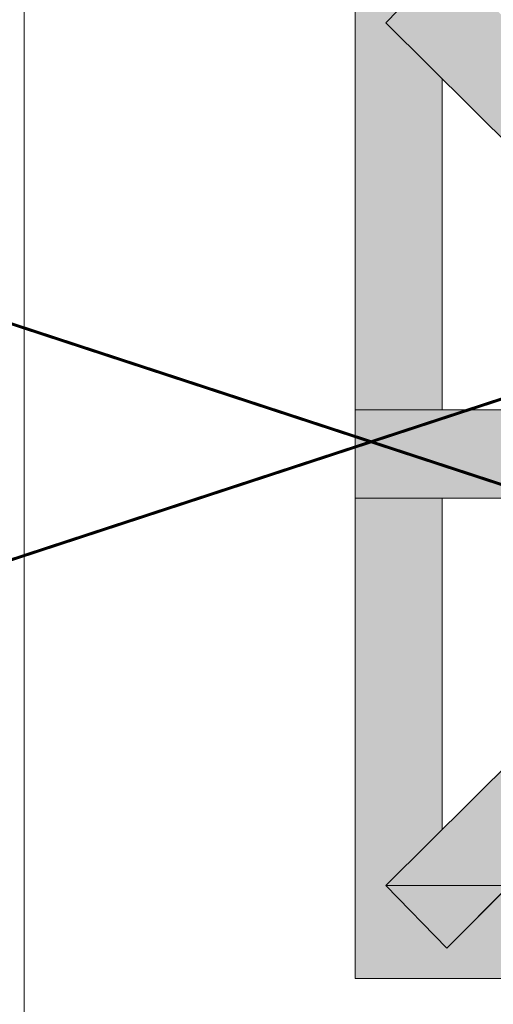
# Model space of a CAD drawing. Extents: x 3940905 to 4145695, y 925352 to 1109797.
# Tile 760 of 1056: x 4037730 to 4037888, y 1099757 to 1100086. Entities that reach past the tile are written whole.
import ezdxf

# ---------------------------------------------------------------- set-up
doc = ezdxf.new("R2010")
doc.units = 0
doc.header["$LTSCALE"] = 750
doc.header["$MEASUREMENT"] = 0
doc.linetypes.add('DASHED', pattern=[0.75, 0.5, -0.25])
doc.layers.add('CKD Equipments', color=252, linetype='CONTINUOUS', lineweight=0)
doc.layers.add('CKD-Hood', color=1, linetype='CONTINUOUS')

msp = doc.modelspace()

# ---------------------------------------------------------------- hatches: boundary and pattern name
at = {"layer": 'CKD Equipments', "true_color": 0xffffff}
h = msp.add_hatch(color=7, dxfattribs=at)
h.paths.add_polyline_path([(4037842.18, 1100085.01), (4037872.71, 1100105.87), (4037842.18, 1100105.87)])
h.paths.add_polyline_path([(4037852.36, 1100085.01), (4037842.18, 1100085.01), (4037872.71, 1100105.87)])
at = {"layer": 'CKD Equipments', "true_color": 0x808080}
h = msp.add_hatch(color=8, dxfattribs=at)
h.paths.add_polyline_path([(4037852.36, 1100085.01), (4037893.57, 1100085.01), (4037872.71, 1100105.87)])
h.paths.add_polyline_path([(4037894.08, 1100043.28), (4037852.36, 1100085.01), (4037893.57, 1100085.01)])
at = {"layer": 'CKD Equipments', "true_color": 0xffffff}
h = msp.add_hatch(color=7, dxfattribs=at)
h.paths.add_polyline_path([(4037842.18, 1100066.18), (4037852.36, 1100085.01), (4037842.18, 1100085.01)])
h.paths.add_polyline_path([(4037871.19, 1100066.18), (4037842.18, 1100066.18), (4037852.36, 1100085.01)])
h = msp.add_hatch(color=7, dxfattribs=at)
h.paths.add_polyline_path([(4037842.18, 1099955.77), (4037871.19, 1100066.18), (4037842.18, 1100066.18)])
h.paths.add_polyline_path([(4037871.19, 1099955.77), (4037842.18, 1099955.77), (4037871.19, 1100066.18)])
at = {"layer": 'CKD Equipments', "true_color": 0x808080}
h = msp.add_hatch(color=8, dxfattribs=at)
h.paths.add_polyline_path([(4037842.18, 1099926.26), (4037894.08, 1099955.77), (4037842.18, 1099955.77)])
h.paths.add_polyline_path([(4037894.08, 1099926.26), (4037842.18, 1099926.26), (4037894.08, 1099955.77)])
at = {"layer": 'CKD Equipments', "true_color": 0xffffff}
h = msp.add_hatch(color=7, dxfattribs=at)
h.paths.add_polyline_path([(4037842.18, 1099815.84), (4037871.19, 1099926.26), (4037842.18, 1099926.26)])
h.paths.add_polyline_path([(4037871.19, 1099815.84), (4037842.18, 1099815.84), (4037871.19, 1099926.26)])
at = {"layer": 'CKD Equipments', "true_color": 0x808080}
h = msp.add_hatch(color=8, dxfattribs=at)
h.paths.add_polyline_path([(4037935.3, 1099838.74), (4037894.08, 1099838.74), (4037914.94, 1099859.09)])
h.paths.add_polyline_path([(4037852.36, 1099797.02), (4037935.3, 1099838.74), (4037894.08, 1099838.74)])
h.paths.add_polyline_path([(4037893.57, 1099797.02), (4037852.36, 1099797.02), (4037935.3, 1099838.74)])
at = {"layer": 'CKD Equipments', "true_color": 0xffffff}
h = msp.add_hatch(color=7, dxfattribs=at)
h.paths.add_polyline_path([(4037842.18, 1099797.02), (4037871.19, 1099815.84), (4037842.18, 1099815.84)])
h.paths.add_polyline_path([(4037852.36, 1099797.02), (4037842.18, 1099797.02), (4037871.19, 1099815.84)])
h = msp.add_hatch(color=7, dxfattribs=at)
h.paths.add_polyline_path([(4037842.18, 1099776.16), (4037852.36, 1099797.02), (4037842.18, 1099797.02)])
h.paths.add_polyline_path([(4037872.71, 1099776.16), (4037842.18, 1099776.16), (4037852.36, 1099797.02)])
h = msp.add_hatch(color=7, dxfattribs=at)
h.paths.add_polyline_path([(4037872.71, 1099776.16), (4038002.46, 1099794.98), (4037892.05, 1099794.98)])
h.paths.add_polyline_path([(4038002.46, 1099776.16), (4037872.71, 1099776.16), (4038002.46, 1099794.98)])
h = msp.add_hatch(color=7, dxfattribs=at)
h.paths.add_polyline_path([(4037842.18, 1099765.98), (4038002.46, 1099776.16), (4037842.18, 1099776.16)])
h.paths.add_polyline_path([(4038002.46, 1099765.98), (4037842.18, 1099765.98), (4038002.46, 1099776.16)])

# ---------------------------------------------------------------- linework, layer by layer
at = {"layer": 'CKD Equipments', "color": 252, "true_color": 0x989898}
msp.add_line((4037731.73, 1100265.63, -7.61), (4037731.73, 1099425.59, -7.61), dxfattribs=at)
at = {"layer": 'CKD Equipments', "color": 8, "true_color": 0x808080}
for p, q in [((4037842.18, 1099765.98, -7.61), (4037842.18, 1100116.04, -7.61)), ((4037852.36, 1100085.01, -7.61), (4037872.71, 1100105.87, -7.61)), ((4037945.98, 1099991.89, -7.61), (4037852.36, 1100085.01, -7.61)), ((4037871.19, 1099955.77, -7.61), (4037871.19, 1100066.18, -7.61)), ((4037842.18, 1099926.26, -7.61), (4037842.18, 1099955.77, -7.61)), ((4037842.18, 1099955.77, -7.61), (4037945.98, 1099955.77, -7.61)), ((4037945.98, 1099926.26, -7.61), (4037842.18, 1099926.26, -7.61)), ((4037871.19, 1099815.84, -7.61), (4037871.19, 1099926.26, -7.61)), ((4037945.98, 1099890.13, -7.61), (4037852.36, 1099797.02, -7.61)), ((4037966.33, 1099869.78, -7.61), (4037872.71, 1099776.16, -7.61)), ((4037893.57, 1099797.02, -7.61), (4037852.36, 1099797.02, -7.61)), ((4037852.36, 1099797.02, -7.61), (4037872.71, 1099776.16, -7.61)), ((4037852.36, 1099797.02, -7.61), (4037872.71, 1099776.16, -7.61)), ((4037872.71, 1099776.16, -7.61), (4037893.57, 1099797.02, -7.61)), ((4038192.25, 1099765.98, -7.61), (4037842.18, 1099765.98, -7.61))]:
    msp.add_line(p, q, dxfattribs=at)
msp.add_solid([(4037872.71, 1099776.16, -7.61), (4037893.57, 1099797.02, -7.61), (4037852.36, 1099797.02, -7.61)], dxfattribs=at)
at = {"layer": 'CKD-Hood', "linetype": 'DASHED', "const_width": 1, "elevation": -7.61}
msp.add_lwpolyline([(4036247.48, 1100470.14), (4039447.48, 1100470.14), (4039447.48, 1099420.14), (4036247.48, 1099420.14), (4036247.48, 1100470.14), (4039447.48, 1099420.14), (4036247.48, 1099420.14), (4039447.48, 1100470.14)], dxfattribs=at)

doc.saveas('drawing.dxf')
